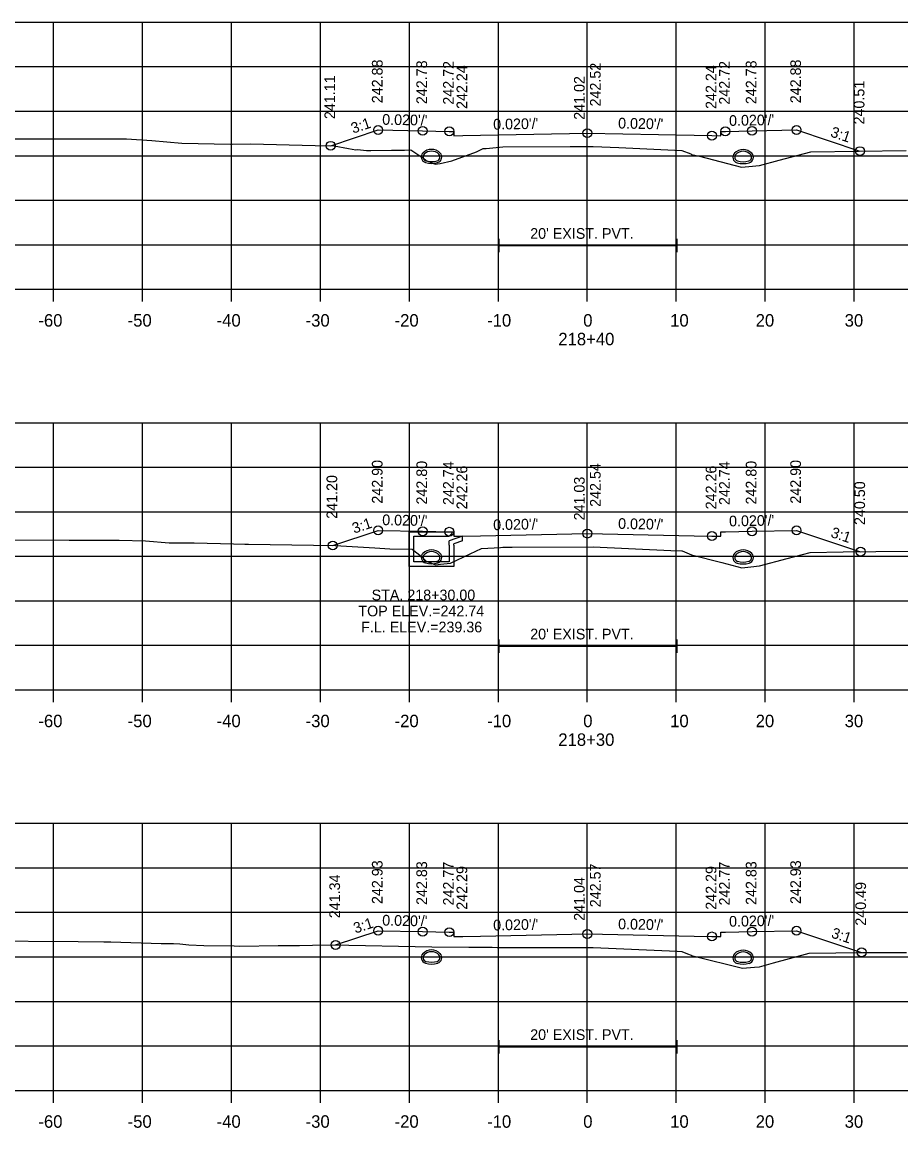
# Model space of a CAD drawing. Extents: x 1369627 to 1374022, y 380035 to 398173.
# Drawn here: x 1372822.7 to 1372921.4, y 384169 to 384293.3 of the extents above; entities that cross this region are included whole.
import ezdxf

# ---------------------------------------------------------------- set-up
doc = ezdxf.new("R2010")
doc.units = 0
for name, color, linetype in [('Default', 7, 'Continuous'), ('R_Axis', 7, 'Continuous'), ('R_Axis Annot', 7, 'Continuous'), ('R_Exist Surface', 7, 'Continuous'), ('R_Fin Surface', 7, 'Continuous'), ('R_Grid', 7, 'Continuous'), ('R_No Plot', 7, 'Continuous'), ('R_Water', 7, 'Continuous'), ('R_Water Annot', 7, 'Continuous'), ('R_Xsect Elev', 7, 'Continuous'), ('R_Xsect Slope', 7, 'Continuous')]:
    doc.layers.add(name, color=color, linetype=linetype)

msp = doc.modelspace()

# ---------------------------------------------------------------- linework, layer by layer
at = {"layer": 'Default'}
for p, q in [((1372876.29, 384267.41), (1372876.29, 384268.91)), ((1372876.29, 384268.16), (1372896.29, 384268.16)), ((1372896.29, 384267.41), (1372896.29, 384268.91)), ((1372876.29, 384222.41), (1372876.29, 384223.91)), ((1372896.29, 384222.41), (1372896.29, 384223.91)), ((1372876.29, 384223.16), (1372896.29, 384223.16)), ((1372876.29, 384177.41), (1372876.29, 384178.91)), ((1372896.29, 384177.41), (1372896.29, 384178.91)), ((1372876.29, 384178.16), (1372896.29, 384178.16))]:
    msp.add_line(p, q, dxfattribs=at)
at = {"layer": 'R_Axis'}
for p, q in [((1372736.21, 384263.26), (1373036.21, 384263.26)), ((1372826.21, 384261.86), (1372826.21, 384263.26)), ((1372836.21, 384261.86), (1372836.21, 384263.26)), ((1372846.21, 384261.86), (1372846.21, 384263.26)), ((1372856.21, 384261.86), (1372856.21, 384263.26)), ((1372866.21, 384261.86), (1372866.21, 384263.26)), ((1372876.21, 384261.86), (1372876.21, 384263.26)), ((1372886.21, 384261.86), (1372886.21, 384263.26)), ((1372896.21, 384261.86), (1372896.21, 384263.26)), ((1372906.21, 384261.86), (1372906.21, 384263.26)), ((1372916.21, 384261.86), (1372916.21, 384263.26)), ((1372736.21, 384218.26), (1373036.21, 384218.26)), ((1372826.21, 384216.86), (1372826.21, 384218.26)), ((1372836.21, 384216.86), (1372836.21, 384218.26)), ((1372846.21, 384216.86), (1372846.21, 384218.26)), ((1372856.21, 384216.86), (1372856.21, 384218.26)), ((1372866.21, 384216.86), (1372866.21, 384218.26)), ((1372876.21, 384216.86), (1372876.21, 384218.26)), ((1372886.21, 384216.86), (1372886.21, 384218.26)), ((1372896.21, 384216.86), (1372896.21, 384218.26)), ((1372906.21, 384216.86), (1372906.21, 384218.26)), ((1372916.21, 384216.86), (1372916.21, 384218.26)), ((1372736.21, 384173.26), (1373036.21, 384173.26)), ((1372826.21, 384171.86), (1372826.21, 384173.26)), ((1372836.21, 384171.86), (1372836.21, 384173.26)), ((1372846.21, 384171.86), (1372846.21, 384173.26)), ((1372856.21, 384171.86), (1372856.21, 384173.26)), ((1372866.21, 384171.86), (1372866.21, 384173.26)), ((1372876.21, 384171.86), (1372876.21, 384173.26)), ((1372886.21, 384171.86), (1372886.21, 384173.26)), ((1372896.21, 384171.86), (1372896.21, 384173.26)), ((1372906.21, 384171.86), (1372906.21, 384173.26)), ((1372916.21, 384171.86), (1372916.21, 384173.26))]:
    msp.add_line(p, q, dxfattribs=at)
at = {"layer": 'R_Exist Surface'}
for points in [[(1372807.97, 384280.14), (1372834.43, 384280.17), (1372837.28, 384279.96), (1372840.65, 384279.68), (1372846.1, 384279.56), (1372846.28, 384279.56), (1372848.35, 384279.58), (1372855.62, 384279.4), (1372857.77, 384279.37), (1372859.37, 384279.07), (1372860.18, 384278.91), (1372860.38, 384278.94), (1372861.41, 384278.86), (1372861.88, 384278.86), (1372864.22, 384278.88), (1372865.65, 384278.89), (1372866.37, 384278.9), (1372867.51, 384278.15), (1372867.76, 384278.03), (1372868.1, 384277.7), (1372868.27, 384277.63), (1372869.12, 384277.31), (1372869.66, 384277.37), (1372871, 384277.68), (1372873.74, 384278.69), (1372874.51, 384279.05), (1372874.85, 384279.07), (1372876.73, 384279.26), (1372884.27, 384279.28), (1372886.87, 384279.29), (1372889.76, 384279.16), (1372896.84, 384278.86), (1372897.85, 384278.45), (1372897.93, 384278.41), (1372898.81, 384278.19), (1372903.53, 384276.97), (1372904.35, 384277.05), (1372905.54, 384277.17), (1372907.78, 384277.75), (1372911.31, 384278.69), (1372922.03, 384278.85)], [(1372808.3, 384235.13), (1372827.97, 384235.08), (1372833.61, 384235.06), (1372836.56, 384234.98), (1372839.22, 384234.76), (1372841.61, 384234.78), (1372842.02, 384234.77), (1372846.44, 384234.65), (1372847.72, 384234.6), (1372848.13, 384234.61), (1372857.89, 384234.46), (1372862.33, 384234.21), (1372864.02, 384234.11), (1372866.52, 384234.04), (1372867.56, 384233.23), (1372868.1, 384232.72), (1372869.07, 384232.35), (1372869.18, 384232.31), (1372869.72, 384232.37), (1372870.84, 384232.48), (1372873.03, 384233.52), (1372874.32, 384234.13), (1372876.46, 384234.26), (1372876.72, 384234.29), (1372877.77, 384234.29), (1372886.87, 384234.3), (1372895.61, 384233.92), (1372896.83, 384233.86), (1372896.85, 384233.86), (1372897.92, 384233.42), (1372901.32, 384232.56), (1372903.59, 384231.97), (1372904.59, 384232.07), (1372905.54, 384232.17), (1372908.65, 384233), (1372911.24, 384233.68), (1372914.95, 384233.74), (1372922.32, 384233.84)], [(1372817.76, 384190.05), (1372828.99, 384189.99), (1372831.87, 384189.96), (1372832.65, 384189.94), (1372838.31, 384189.75), (1372839.72, 384189.76), (1372840.42, 384189.72), (1372841.43, 384189.62), (1372843.13, 384189.55), (1372846.52, 384189.48), (1372847.14, 384189.44), (1372851.45, 384189.52), (1372853.87, 384189.55), (1372855.33, 384189.56), (1372857.52, 384189.61), (1372868.72, 384189.39), (1372872.91, 384189.33), (1372872.98, 384189.33), (1372873.9, 384189.34), (1372874.78, 384189.35), (1372875.52, 384189.35), (1372876.07, 384189.32), (1372876.69, 384189.29), (1372885.95, 384189.31), (1372886.87, 384189.31), (1372896.3, 384188.89), (1372896.83, 384188.86), (1372897.45, 384188.61), (1372897.88, 384188.43), (1372897.92, 384188.42), (1372898.22, 384188.34), (1372903.66, 384186.97), (1372904.99, 384187.11), (1372905.57, 384187.15), (1372907.13, 384187.6), (1372911.15, 384188.68), (1372917.14, 384188.76), (1372922.08, 384188.75)]]:
    msp.add_lwpolyline(points, dxfattribs=at)
at = {"layer": 'R_Fin Surface'}
for points in [[(1372857.37, 384279.37), (1372862.7, 384281.15), (1372867.7, 384281.05), (1372870.7, 384280.99), (1372871.2, 384280.99), (1372871.21, 384280.49), (1372872.21, 384280.51), (1372874.21, 384280.55), (1372886.21, 384280.79), (1372898.21, 384280.55), (1372900.21, 384280.51), (1372901.21, 384280.49), (1372901.22, 384280.99), (1372901.72, 384280.99), (1372904.72, 384281.05), (1372909.72, 384281.15), (1372916.85, 384278.77)], [(1372857.6, 384234.47), (1372862.7, 384236.17), (1372867.7, 384236.07), (1372870.7, 384236.01), (1372871.2, 384236.01), (1372871.21, 384235.51), (1372872.21, 384235.53), (1372874.21, 384235.57), (1372886.21, 384235.81), (1372898.21, 384235.57), (1372900.21, 384235.53), (1372901.21, 384235.51), (1372901.22, 384236.01), (1372901.72, 384236.01), (1372904.72, 384236.07), (1372909.72, 384236.17), (1372916.92, 384233.77)], [(1372857.92, 384189.6), (1372862.7, 384191.19), (1372867.7, 384191.09), (1372870.7, 384191.03), (1372871.2, 384191.03), (1372871.21, 384190.53), (1372872.21, 384190.55), (1372874.21, 384190.59), (1372886.21, 384190.83), (1372898.21, 384190.59), (1372900.21, 384190.55), (1372901.21, 384190.53), (1372901.22, 384191.03), (1372901.72, 384191.03), (1372904.72, 384191.09), (1372909.72, 384191.19), (1372917.03, 384188.76)]]:
    msp.add_lwpolyline(points, dxfattribs=at)
at = {"layer": 'R_Grid'}
for p, q in [((1372736.21, 384293.26), (1373036.21, 384293.26)), ((1372826.21, 384263.26), (1372826.21, 384293.26)), ((1372836.21, 384263.26), (1372836.21, 384293.26)), ((1372846.21, 384263.26), (1372846.21, 384293.26)), ((1372856.21, 384263.26), (1372856.21, 384293.26)), ((1372866.21, 384263.26), (1372866.21, 384293.26)), ((1372876.21, 384263.26), (1372876.21, 384293.26)), ((1372886.21, 384263.26), (1372886.21, 384293.26)), ((1372896.21, 384263.26), (1372896.21, 384293.26)), ((1372906.21, 384263.26), (1372906.21, 384293.26)), ((1372916.21, 384263.26), (1372916.21, 384293.26)), ((1372736.21, 384288.26), (1373036.21, 384288.26)), ((1372736.21, 384283.26), (1373036.21, 384283.26)), ((1372736.21, 384278.26), (1373036.21, 384278.26)), ((1372736.21, 384273.26), (1373036.21, 384273.26)), ((1372736.21, 384268.26), (1373036.21, 384268.26)), ((1372736.21, 384263.26), (1373036.21, 384263.26)), ((1372736.21, 384248.26), (1373036.21, 384248.26)), ((1372826.21, 384218.26), (1372826.21, 384248.26)), ((1372836.21, 384218.26), (1372836.21, 384248.26)), ((1372846.21, 384218.26), (1372846.21, 384248.26)), ((1372856.21, 384218.26), (1372856.21, 384248.26)), ((1372866.21, 384218.26), (1372866.21, 384248.26)), ((1372876.21, 384218.26), (1372876.21, 384248.26)), ((1372886.21, 384218.26), (1372886.21, 384248.26)), ((1372896.21, 384218.26), (1372896.21, 384248.26)), ((1372906.21, 384218.26), (1372906.21, 384248.26)), ((1372916.21, 384218.26), (1372916.21, 384248.26)), ((1372736.21, 384243.26), (1373036.21, 384243.26)), ((1372736.21, 384238.26), (1373036.21, 384238.26)), ((1372736.21, 384233.26), (1373036.21, 384233.26)), ((1372736.21, 384228.26), (1373036.21, 384228.26)), ((1372736.21, 384223.26), (1373036.21, 384223.26)), ((1372736.21, 384218.26), (1373036.21, 384218.26)), ((1372736.21, 384203.26), (1373036.21, 384203.26)), ((1372826.21, 384173.26), (1372826.21, 384203.26)), ((1372836.21, 384173.26), (1372836.21, 384203.26)), ((1372846.21, 384173.26), (1372846.21, 384203.26)), ((1372856.21, 384173.26), (1372856.21, 384203.26)), ((1372866.21, 384173.26), (1372866.21, 384203.26)), ((1372876.21, 384173.26), (1372876.21, 384203.26)), ((1372886.21, 384173.26), (1372886.21, 384203.26)), ((1372896.21, 384173.26), (1372896.21, 384203.26)), ((1372906.21, 384173.26), (1372906.21, 384203.26)), ((1372916.21, 384173.26), (1372916.21, 384203.26)), ((1372736.21, 384198.26), (1373036.21, 384198.26)), ((1372736.21, 384193.26), (1373036.21, 384193.26)), ((1372736.21, 384188.26), (1373036.21, 384188.26)), ((1372736.21, 384183.26), (1373036.21, 384183.26)), ((1372736.21, 384178.26), (1373036.21, 384178.26)), ((1372736.21, 384173.26), (1373036.21, 384173.26))]:
    msp.add_line(p, q, dxfattribs=at)
at = {"layer": 'R_No Plot'}
for centre in [(1372862.7, 384281.15), (1372909.72, 384281.15), (1372867.7, 384281.05), (1372870.7, 384280.99), (1372886.21, 384280.79), (1372900.21, 384280.51), (1372901.72, 384280.99), (1372904.72, 384281.05), (1372857.37, 384279.37), (1372916.85, 384278.77), (1372862.7, 384236.17), (1372867.7, 384236.07), (1372870.7, 384236.01), (1372886.21, 384235.81), (1372900.21, 384235.53), (1372904.72, 384236.07), (1372909.72, 384236.17), (1372857.6, 384234.47), (1372916.92, 384233.77), (1372862.7, 384191.19), (1372867.7, 384191.09), (1372870.7, 384191.03), (1372886.21, 384190.83), (1372900.21, 384190.55), (1372904.72, 384191.09), (1372909.72, 384191.19), (1372857.92, 384189.6), (1372917.03, 384188.76)]:
    msp.add_circle(centre, 0.5, dxfattribs=at)
at = {"layer": 'R_Water'}
for p, q in [((1372866.2, 384236), (1372870.95, 384236)), ((1372866.2, 384234.5), (1372866.2, 384236)), ((1372871.03, 384235.84), (1372870.7, 384235.5)), ((1372871.03, 384235.84), (1372870.95, 384236)), ((1372866.7, 384234.5), (1372866.7, 384235.5)), ((1372866.7, 384235.5), (1372870.7, 384235.5)), ((1372872.2, 384235.52), (1372870.7, 384235)), ((1372870.7, 384234.5), (1372870.7, 384235)), ((1372872.2, 384234.99), (1372871.2, 384234.65)), ((1372871.2, 384234.5), (1372871.2, 384234.65))]:
    msp.add_line(p, q, dxfattribs=at)
for points in [[(1372871.2, 384234.5), (1372871.2, 384232.12), (1372868.7, 384232.12), (1372866.2, 384232.12), (1372866.2, 384234.5)], [(1372870.7, 384234.5), (1372870.7, 384232.62), (1372868.7, 384232.62), (1372866.7, 384232.62), (1372866.7, 384234.5)], [(1372872.2, 384234.99), (1372872.2, 384235.52)]]:
    msp.add_lwpolyline(points, dxfattribs=at)
for centre, radius, start, end in [((1372868.19, 384278.11), 0.646, 136.3515, 253.9529), ((1372868.7, 384277.62), 1.35, 43.6485, 136.3515), ((1372868.19, 384278.11), 0.438, 136.3515, 253.9529), ((1372868.7, 384277.62), 1.15, 43.6485, 136.3515), ((1372869.21, 384278.11), 0.438, 286.0471, 43.6485), ((1372869.21, 384278.11), 0.646, 286.0471, 43.6485), ((1372903.21, 384278.09), 0.646, 136.3515, 253.9529), ((1372903.72, 384277.6), 1.35, 43.6485, 136.3515), ((1372903.21, 384278.09), 0.438, 136.3515, 253.9529), ((1372903.72, 384277.6), 1.15, 43.6485, 136.3515), ((1372904.23, 384278.09), 0.438, 286.0471, 43.6485), ((1372904.23, 384278.09), 0.646, 286.0471, 43.6485), ((1372868.7, 384279.89), 2.5, 253.9529, 286.0471), ((1372868.7, 384279.89), 2.29, 253.9529, 286.0471), ((1372903.72, 384279.87), 2.5, 253.9529, 286.0471), ((1372903.72, 384279.87), 2.29, 253.9529, 286.0471), ((1372868.19, 384233.13), 0.646, 136.3515, 253.9529), ((1372868.19, 384233.13), 0.646, 136.3515, 253.9529), ((1372868.7, 384232.64), 1.35, 43.6485, 136.3515), ((1372868.7, 384232.64), 1.35, 43.6485, 136.3515), ((1372868.19, 384233.13), 0.438, 136.3515, 253.9529), ((1372868.19, 384233.13), 0.438, 136.3515, 253.9529), ((1372868.7, 384232.64), 1.15, 43.6485, 136.3515), ((1372868.7, 384232.64), 1.15, 43.6485, 136.3515), ((1372869.21, 384233.13), 0.438, 286.0471, 43.6485), ((1372869.21, 384233.13), 0.438, 286.0471, 43.6485), ((1372869.21, 384233.13), 0.646, 286.0471, 43.6485), ((1372869.21, 384233.13), 0.646, 286.0471, 43.6485), ((1372903.21, 384233.11), 0.646, 136.3515, 253.9529), ((1372903.72, 384232.63), 1.35, 43.6485, 136.3515), ((1372903.21, 384233.11), 0.438, 136.3515, 253.9529), ((1372903.72, 384232.63), 1.15, 43.6485, 136.3515), ((1372904.23, 384233.11), 0.438, 286.0471, 43.6485), ((1372904.23, 384233.11), 0.646, 286.0471, 43.6485), ((1372868.7, 384234.92), 2.5, 253.9529, 286.0471), ((1372868.7, 384234.92), 2.5, 253.9529, 286.0471), ((1372868.7, 384234.92), 2.29, 253.9529, 286.0471), ((1372868.7, 384234.92), 2.29, 253.9529, 286.0471), ((1372903.72, 384234.9), 2.5, 253.9529, 286.0471), ((1372903.72, 384234.9), 2.29, 253.9529, 286.0471), ((1372868.19, 384188.17), 0.646, 136.3515, 253.9529), ((1372868.7, 384187.68), 1.35, 43.6485, 136.3515), ((1372868.19, 384188.17), 0.438, 136.3515, 253.9529), ((1372868.7, 384187.68), 1.15, 43.6485, 136.3515), ((1372869.21, 384188.17), 0.438, 286.0471, 43.6485), ((1372869.21, 384188.17), 0.646, 286.0471, 43.6485), ((1372903.21, 384188.15), 0.646, 136.3515, 253.9529), ((1372903.72, 384187.66), 1.35, 43.6485, 136.3515), ((1372903.72, 384187.66), 1.15, 43.6485, 136.3515), ((1372904.23, 384188.15), 0.646, 286.0471, 43.6485), ((1372868.7, 384189.95), 2.5, 253.9529, 286.0471), ((1372868.7, 384189.95), 2.29, 253.9529, 286.0471), ((1372903.21, 384188.15), 0.438, 136.3515, 253.9529), ((1372903.72, 384189.94), 2.5, 253.9529, 286.0471), ((1372903.72, 384189.94), 2.29, 253.9529, 286.0471), ((1372904.23, 384188.15), 0.438, 286.0471, 43.6485)]:
    msp.add_arc(centre, radius, start, end, dxfattribs=at)
at = {"layer": 'R_Xsect Elev'}
for p, q in [((1372886.21, 384279.29), (1372886.21, 384289.29)), ((1372886.21, 384234.29), (1372886.21, 384244.29)), ((1372886.21, 384189.31), (1372886.21, 384199.31))]:
    msp.add_line(p, q, dxfattribs=at)

# ---------------------------------------------------------------- texts
at = {"layer": 'R_Axis Annot'}
for s, height, p in [("20' EXIST. PVT.", 1.2, (1372879.79, 384268.92)), ('-60', 1.4, (1372824.52, 384259.06)), ('-50', 1.4, (1372834.55, 384259.06)), ('-40', 1.4, (1372844.55, 384259.06)), ('-30', 1.4, (1372854.55, 384259.06)), ('-20', 1.4, (1372864.55, 384259.06)), ('-10', 1.4, (1372874.95, 384259.06)), ('0', 1.4, (1372885.75, 384259.06)), ('10', 1.4, (1372895.52, 384259.06)), ('20', 1.4, (1372905.13, 384259.06)), ('30', 1.4, (1372915.13, 384259.06)), ('218+40', 1.4, (1372882.95, 384256.96)), ("20' EXIST. PVT.", 1.2, (1372879.79, 384223.92)), ('-60', 1.4, (1372824.52, 384214.06)), ('-50', 1.4, (1372834.55, 384214.06)), ('-40', 1.4, (1372844.55, 384214.06)), ('-30', 1.4, (1372854.55, 384214.06)), ('-20', 1.4, (1372864.55, 384214.06)), ('-10', 1.4, (1372874.95, 384214.06)), ('0', 1.4, (1372885.75, 384214.06)), ('10', 1.4, (1372895.52, 384214.06)), ('20', 1.4, (1372905.13, 384214.06)), ('30', 1.4, (1372915.13, 384214.06)), ('218+30', 1.4, (1372882.95, 384211.96)), ("20' EXIST. PVT.", 1.2, (1372879.79, 384178.92)), ('-60', 1.4, (1372824.52, 384169.06)), ('-50', 1.4, (1372834.55, 384169.06)), ('-40', 1.4, (1372844.55, 384169.06)), ('-30', 1.4, (1372854.55, 384169.06)), ('-20', 1.4, (1372864.55, 384169.06)), ('-10', 1.4, (1372874.95, 384169.06)), ('0', 1.4, (1372885.75, 384169.06)), ('10', 1.4, (1372895.52, 384169.06)), ('20', 1.4, (1372905.13, 384169.06)), ('30', 1.4, (1372915.13, 384169.06))]:
    msp.add_text(s, height=height, dxfattribs=at).set_placement(p)
at = {"layer": 'R_Water Annot'}
for s, p in [('STA. 218+30.00', (1372861.97, 384228.31)), ('TOP ELEV.=242.74', (1372860.48, 384226.51)), ('F.L. ELEV.=239.36', (1372860.79, 384224.71))]:
    msp.add_text(s, height=1.2, dxfattribs=at).set_placement(p)
at = {"layer": 'R_Xsect Elev'}
for s, p in [('242.88', (1372863.2, 384284.15)), ('242.78', (1372868.2, 384284.05)), ('242.72', (1372871.2, 384283.99)), ('242.24', (1372872.71, 384283.51)), ('242.52', (1372887.71, 384283.79)), ('242.24', (1372900.71, 384283.51)), ('242.72', (1372902.22, 384283.99)), ('242.78', (1372905.22, 384284.05)), ('242.88', (1372910.22, 384284.15)), ('241.11', (1372857.87, 384282.37)), ('241.02', (1372885.91, 384282.29)), ('240.51', (1372917.35, 384281.77)), ('242.90', (1372863.2, 384239.17)), ('242.80', (1372868.2, 384239.07)), ('242.74', (1372871.2, 384239.01)), ('242.26', (1372872.71, 384238.53)), ('242.54', (1372887.71, 384238.81)), ('242.26', (1372900.71, 384238.53)), ('242.74', (1372902.22, 384239.01)), ('242.80', (1372905.22, 384239.07)), ('242.90', (1372910.22, 384239.17)), ('241.20', (1372858.1, 384237.47)), ('241.03', (1372885.91, 384237.29)), ('240.50', (1372917.42, 384236.77)), ('242.93', (1372863.2, 384194.19)), ('242.83', (1372868.2, 384194.09)), ('242.77', (1372871.2, 384194.03)), ('242.57', (1372887.71, 384193.83)), ('242.77', (1372902.22, 384194.03)), ('242.83', (1372905.22, 384194.09)), ('242.93', (1372910.22, 384194.19)), ('241.34', (1372858.42, 384192.6)), ('242.29', (1372872.71, 384193.55)), ('241.04', (1372885.91, 384192.31)), ('242.29', (1372900.71, 384193.55)), ('240.49', (1372917.53, 384191.76))]:
    msp.add_text(s, height=1.2, rotation=90, dxfattribs=at).set_placement(p)
at = {"layer": 'R_Xsect Slope'}
for s, rotation, p in [("0.020'/'", 358.8542, (1372863.15, 384281.74)), ("0.020'/'", 1.1458, (1372902.15, 384281.6)), ('3:1', 18.4332, (1372859.88, 384280.73)), ("0.020'/'", 1.1458, (1372875.64, 384281.18)), ("0.020'/'", 358.8542, (1372889.66, 384281.32)), ('3:1', 341.5668, (1372913.45, 384280.43)), ('3:1', 18.4332, (1372860, 384235.79)), ("0.020'/'", 358.8542, (1372863.15, 384236.76)), ("0.020'/'", 1.1458, (1372875.64, 384236.19)), ("0.020'/'", 358.8542, (1372889.66, 384236.34)), ("0.020'/'", 1.1458, (1372902.15, 384236.61)), ('3:1', 341.5668, (1372913.48, 384235.44)), ('3:1', 18.4332, (1372860.15, 384190.87)), ("0.020'/'", 358.8542, (1372863.15, 384191.78)), ("0.020'/'", 1.1458, (1372875.64, 384191.22)), ("0.020'/'", 358.8542, (1372889.66, 384191.36)), ("0.020'/'", 1.1458, (1372902.15, 384191.64)), ('3:1', 341.5668, (1372913.54, 384190.45))]:
    msp.add_text(s, height=1.2, rotation=rotation, dxfattribs=at).set_placement(p)

doc.saveas('drawing.dxf')
